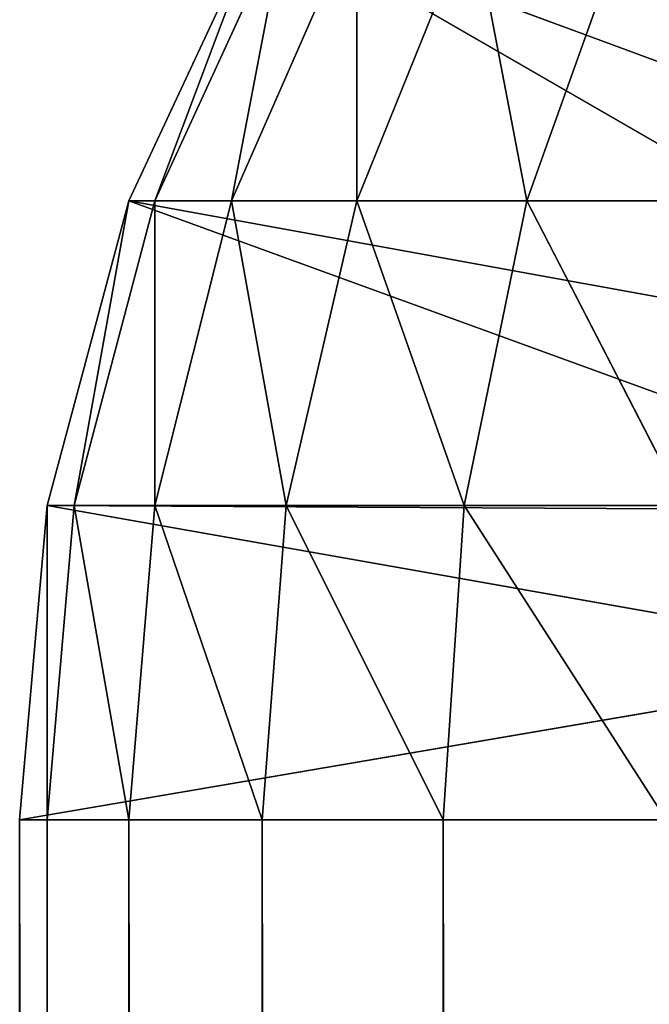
# Model space of a CAD drawing. Extents: x 0.1 to 17.7, y 0.1 to 17.7.
# Tile 278 of 656: x 0.0968 to 0.1663, y 17.4617 to 17.5706. Entities that reach past the tile are written whole.
import ezdxf

# ---------------------------------------------------------------- set-up
doc = ezdxf.new("R2010")
doc.units = 0
doc.header["$LTSCALE"] = 2.54
doc.layers.get('0').update_dxf_attribs({"color": 13, "linetype": 'CONTINUOUS'})

# ---------------------------------------------------------------- blocks, each defined once
blk = doc.blocks.new('KOSZ_NA__MIECI_Z_POKRYWK__')
at = {"color": 0}
for p, q in [((0.10883, 17.55053, 30.4), (0.12356, 17.58213, 30.4)), ((0.10883, 17.55053, 30.4), (0.12356, 17.58213, 30.4)), ((0.10883, 17.55053, 30.4), (0.12356, 17.58213, 31.4)), ((0.10883, 17.55053, 30.4), (0.12356, 17.58213, 31.4)), ((0.10883, 17.55053, 31.4), (0.12356, 17.58213, 31.4)), ((0.10883, 17.55053, 31.4), (0.12356, 17.58213, 31.4)), ((0.12619, 17.58213, 31.43008), (0.11168, 17.55053, 31.43264)), ((0.12619, 17.58213, 31.43008), (0.11168, 17.55053, 31.43264)), ((0.12356, 17.58213, 31.4), (0.11168, 17.55053, 31.43264)), ((0.12356, 17.58213, 31.4), (0.11168, 17.55053, 31.43264)), ((0.13401, 17.58213, 31.45924), (0.12016, 17.55053, 31.46428)), ((0.13401, 17.58213, 31.45924), (0.12016, 17.55053, 31.46428)), ((0.12619, 17.58213, 31.43008), (0.12016, 17.55053, 31.46428)), ((0.12619, 17.58213, 31.43008), (0.12016, 17.55053, 31.46428)), ((0.12356, 17.58213, 30.4), (0.21016, 17.53213, 30.4)), ((0.12356, 17.58213, 30.4), (0.21016, 17.53213, 30.4)), ((0.12356, 17.58213, 30.4), (0.22016, 17.54641, 30.4)), ((0.12356, 17.58213, 30.4), (0.22016, 17.54641, 30.4)), ((0.14676, 17.58213, 31.4866), (0.13401, 17.55053, 31.49397)), ((0.14676, 17.58213, 31.4866), (0.13401, 17.55053, 31.49397)), ((0.13401, 17.58213, 31.45924), (0.13401, 17.55053, 31.49397)), ((0.13401, 17.58213, 31.45924), (0.13401, 17.55053, 31.49397)), ((0.14676, 17.58213, 31.4866), (0.1528, 17.55053, 31.5208)), ((0.14676, 17.58213, 31.4866), (0.1528, 17.55053, 31.5208)), ((0.16408, 17.58213, 31.51133), (0.1528, 17.55053, 31.5208)), ((0.16408, 17.58213, 31.51133), (0.1528, 17.55053, 31.5208)), ((0.0998, 17.51686, 30.4), (0.10883, 17.55053, 30.4)), ((0.0998, 17.51686, 30.4), (0.10883, 17.55053, 30.4)), ((0.0998, 17.51686, 30.4), (0.10883, 17.55053, 31.4)), ((0.0998, 17.51686, 30.4), (0.10883, 17.55053, 31.4)), ((0.0998, 17.51686, 31.4), (0.10883, 17.55053, 31.4)), ((0.0998, 17.51686, 31.4), (0.10883, 17.55053, 31.4)), ((0.11168, 17.55053, 31.43264), (0.1028, 17.51686, 31.4342)), ((0.11168, 17.55053, 31.43264), (0.1028, 17.51686, 31.4342)), ((0.10883, 17.55053, 31.4), (0.1028, 17.51686, 31.4342)), ((0.10883, 17.55053, 31.4), (0.1028, 17.51686, 31.4342)), ((0.10883, 17.55053, 30.4), (0.2028, 17.51633, 30.4)), ((0.10883, 17.55053, 30.4), (0.2028, 17.51633, 30.4)), ((0.10883, 17.55053, 30.4), (0.21016, 17.53213, 30.4)), ((0.10883, 17.55053, 30.4), (0.21016, 17.53213, 30.4)), ((0.10883, 17.55053, 30.4), (0.10883, 17.55053, 31.4)), ((0.10883, 17.55053, 30.4), (0.10883, 17.55053, 31.4)), ((0.10883, 17.55053, 31.4), (0.11168, 17.55053, 31.43264)), ((0.10883, 17.55053, 31.4), (0.11168, 17.55053, 31.43264)), ((0.11168, 17.55053, 31.43264), (0.12016, 17.55053, 31.46428)), ((0.12016, 17.55053, 31.46428), (0.11168, 17.51686, 31.46736)), ((0.12016, 17.55053, 31.46428), (0.11168, 17.51686, 31.46736)), ((0.11168, 17.55053, 31.43264), (0.12016, 17.55053, 31.46428)), ((0.11168, 17.55053, 31.43264), (0.11168, 17.51686, 31.46736)), ((0.11168, 17.55053, 31.43264), (0.11168, 17.51686, 31.46736)), ((0.12016, 17.55053, 31.46428), (0.13401, 17.55053, 31.49397)), ((0.12016, 17.55053, 31.46428), (0.13401, 17.55053, 31.49397)), ((0.12016, 17.55053, 31.46428), (0.12619, 17.51686, 31.49848)), ((0.12016, 17.55053, 31.46428), (0.12619, 17.51686, 31.49848)), ((0.13401, 17.55053, 31.49397), (0.12619, 17.51686, 31.49848)), ((0.13401, 17.55053, 31.49397), (0.12619, 17.51686, 31.49848)), ((0.13401, 17.55053, 31.49397), (0.1528, 17.55053, 31.5208)), ((0.13401, 17.55053, 31.49397), (0.1528, 17.55053, 31.5208)), ((0.13401, 17.55053, 31.49397), (0.14588, 17.51686, 31.52661)), ((0.13401, 17.55053, 31.49397), (0.14588, 17.51686, 31.52661)), ((0.1528, 17.55053, 31.5208), (0.14588, 17.51686, 31.52661)), ((0.1528, 17.55053, 31.5208), (0.14588, 17.51686, 31.52661)), ((0.1528, 17.55053, 31.5208), (0.17596, 17.55053, 31.54397)), ((0.1528, 17.55053, 31.5208), (0.17596, 17.55053, 31.54397)), ((0.1528, 17.55053, 31.5208), (0.17016, 17.51686, 31.55088)), ((0.1528, 17.55053, 31.5208), (0.17016, 17.51686, 31.55088)), ((0.09676, 17.48213, 30.4), (0.0998, 17.51686, 30.4)), ((0.09676, 17.48213, 30.4), (0.0998, 17.51686, 30.4)), ((0.09676, 17.48213, 30.4), (0.0998, 17.51686, 31.4)), ((0.09676, 17.48213, 30.4), (0.0998, 17.51686, 31.4)), ((0.09676, 17.48213, 31.4), (0.0998, 17.51686, 31.4)), ((0.09676, 17.48213, 31.4), (0.0998, 17.51686, 31.4)), ((0.0998, 17.51686, 30.4), (0.19828, 17.49949, 30.4)), ((0.0998, 17.51686, 30.4), (0.19828, 17.49949, 30.4)), ((0.0998, 17.51686, 30.4), (0.2028, 17.51633, 30.4)), ((0.0998, 17.51686, 30.4), (0.2028, 17.51633, 30.4)), ((0.0998, 17.51686, 30.4), (0.0998, 17.51686, 31.4)), ((0.0998, 17.51686, 30.4), (0.0998, 17.51686, 31.4)), ((0.0998, 17.51686, 31.4), (0.1028, 17.51686, 31.4342)), ((0.1028, 17.51686, 31.4342), (0.0998, 17.48213, 31.43473)), ((0.1028, 17.51686, 31.4342), (0.0998, 17.48213, 31.43473)), ((0.0998, 17.51686, 31.4), (0.1028, 17.51686, 31.4342)), ((0.0998, 17.51686, 31.4), (0.0998, 17.48213, 31.43473)), ((0.0998, 17.51686, 31.4), (0.0998, 17.48213, 31.43473)), ((0.1028, 17.51686, 31.4342), (0.11168, 17.51686, 31.46736)), ((0.1028, 17.51686, 31.4342), (0.11168, 17.51686, 31.46736)), ((0.1028, 17.51686, 31.4342), (0.10883, 17.48213, 31.46841)), ((0.1028, 17.51686, 31.4342), (0.10883, 17.48213, 31.46841)), ((0.11168, 17.51686, 31.46736), (0.10883, 17.48213, 31.46841)), ((0.11168, 17.51686, 31.46736), (0.10883, 17.48213, 31.46841)), ((0.11168, 17.51686, 31.46736), (0.12619, 17.51686, 31.49848)), ((0.11168, 17.51686, 31.46736), (0.12619, 17.51686, 31.49848)), ((0.11168, 17.51686, 31.46736), (0.12356, 17.48213, 31.5)), ((0.11168, 17.51686, 31.46736), (0.12356, 17.48213, 31.5)), ((0.12619, 17.51686, 31.49848), (0.12356, 17.48213, 31.5)), ((0.12619, 17.51686, 31.49848), (0.12356, 17.48213, 31.5)), ((0.12619, 17.51686, 31.49848), (0.14588, 17.51686, 31.52661)), ((0.12619, 17.51686, 31.49848), (0.14588, 17.51686, 31.52661)), ((0.12619, 17.51686, 31.49848), (0.14356, 17.48213, 31.52856)), ((0.12619, 17.51686, 31.49848), (0.14356, 17.48213, 31.52856)), ((0.14588, 17.51686, 31.52661), (0.14356, 17.48213, 31.52856)), ((0.14588, 17.51686, 31.52661), (0.14356, 17.48213, 31.52856)), ((0.14588, 17.51686, 31.52661), (0.17016, 17.51686, 31.55088)), ((0.14588, 17.51686, 31.52661), (0.17016, 17.51686, 31.55088)), ((0.14588, 17.51686, 31.52661), (0.16821, 17.48213, 31.55321)), ((0.14588, 17.51686, 31.52661), (0.16821, 17.48213, 31.55321)), ((0.09676, 17.48213, 30.4), (0.19828, 17.49949, 30.4)), ((0.09676, 17.48213, 30.4), (0.19828, 17.49949, 30.4)), ((0.09676, 17.48213, 30.4), (0.09676, 0.28213, 30.4)), ((0.09676, 0.28213, 30.4), (0.09676, 17.48213, 31.4)), ((0.09676, 17.48213, 31.4), (0.09676, 17.48213, 30.4)), ((0.09676, 0.28213, 30.4), (0.09676, 17.48213, 31.4)), ((0.09676, 0.28213, 31.4), (0.09676, 17.48213, 31.4)), ((0.09676, 17.48213, 30.4), (0.09676, 0.28213, 30.4)), ((0.09676, 17.48213, 30.4), (0.19677, 17.48213, 30.4)), ((0.09676, 17.48213, 30.4), (0.19677, 17.48213, 30.4)), ((0.09676, 17.48213, 31.4), (0.09676, 17.48213, 30.4)), ((0.09676, 17.48213, 31.4), (0.0998, 17.48213, 31.43473)), ((0.09676, 17.48213, 31.4), (0.0998, 17.48213, 31.43473)), ((0.09676, 17.48213, 31.4), (0.0998, 0.28213, 31.43473)), ((0.09676, 17.48213, 31.4), (0.0998, 0.28213, 31.43473)), ((0.09676, 0.28213, 31.4), (0.09676, 17.48213, 31.4)), ((0.0998, 17.48213, 31.43473), (0.10883, 17.48213, 31.46841)), ((0.0998, 17.48213, 31.43473), (0.10883, 17.48213, 31.46841)), ((0.0998, 17.48213, 31.43473), (0.10883, 0.28213, 31.46841)), ((0.0998, 17.48213, 31.43473), (0.10883, 0.28213, 31.46841)), ((0.0998, 17.48213, 31.43473), (0.0998, 0.28213, 31.43473)), ((0.0998, 17.48213, 31.43473), (0.0998, 0.28213, 31.43473)), ((0.10883, 17.48213, 31.46841), (0.12356, 17.48213, 31.5)), ((0.10883, 17.48213, 31.46841), (0.12356, 17.48213, 31.5)), ((0.10883, 17.48213, 31.46841), (0.12356, 0.28213, 31.5)), ((0.10883, 17.48213, 31.46841), (0.12356, 0.28213, 31.5)), ((0.10883, 17.48213, 31.46841), (0.10883, 0.28213, 31.46841)), ((0.10883, 17.48213, 31.46841), (0.10883, 0.28213, 31.46841)), ((0.12356, 17.48213, 31.5), (0.14356, 17.48213, 31.52856)), ((0.12356, 17.48213, 31.5), (0.14356, 17.48213, 31.52856)), ((0.12356, 17.48213, 31.5), (0.14356, 0.28213, 31.52856)), ((0.12356, 17.48213, 31.5), (0.14356, 0.28213, 31.52856)), ((0.12356, 17.48213, 31.5), (0.12356, 0.28213, 31.5)), ((0.12356, 17.48213, 31.5), (0.12356, 0.28213, 31.5)), ((0.14356, 17.48213, 31.52856), (0.16821, 17.48213, 31.55321)), ((0.14356, 17.48213, 31.52856), (0.16821, 17.48213, 31.55321)), ((0.14356, 17.48213, 31.52856), (0.16821, 0.28213, 31.55321)), ((0.14356, 17.48213, 31.52856), (0.16821, 0.28213, 31.55321)), ((0.14356, 17.48213, 31.52856), (0.14356, 0.28213, 31.52856)), ((0.14356, 17.48213, 31.52856), (0.14356, 0.28213, 31.52856))]:
    blk.add_line(p, q, dxfattribs=at)
mesh = blk.add_polyface(dxfattribs=at)
corners = [(0.23249, 17.55873, 30.4), (0.14356, 17.61069, 30.4), (0.16821, 17.63534, 30.4)]
mesh.append_faces([[corners[k] for k in face] for face in [(0, 1, 2)]], dxfattribs={"color": 0})
mesh = blk.add_polyface(dxfattribs=at)
corners = [(0.22016, 17.54641, 30.4), (0.12356, 17.58213, 30.4), (0.14356, 17.61069, 30.4)]
mesh.append_faces([[corners[k] for k in face] for face in [(0, 1, 2)]], dxfattribs={"color": 0})
mesh = blk.add_polyface(dxfattribs=at)
corners = [(0.23249, 17.55873, 30.4), (0.22016, 17.54641, 30.4), (0.14356, 17.61069, 30.4)]
mesh.append_faces([[corners[k] for k in face] for face in [(0, 1, 2)]], dxfattribs={"color": 0})
mesh = blk.add_polyface(dxfattribs=at)
corners = [(0.21016, 17.53213, 30.4), (0.10883, 17.55053, 30.4), (0.12356, 17.58213, 30.4)]
mesh.append_faces([[corners[k] for k in face] for face in [(0, 1, 2)]], dxfattribs={"color": 0})
mesh = blk.add_polyface(dxfattribs=at)
corners = [(0.12356, 17.58213, 30.4), (0.10883, 17.55053, 30.4), (0.12356, 17.58213, 31.4)]
mesh.append_faces([[corners[k] for k in face] for face in [(0, 1, 2)]], dxfattribs={"color": 0})
mesh = blk.add_polyface(dxfattribs=at)
corners = [(0.12356, 17.58213, 31.4), (0.10883, 17.55053, 30.4), (0.10883, 17.55053, 31.4)]
mesh.append_faces([[corners[k] for k in face] for face in [(0, 1, 2)]], dxfattribs={"color": 0})
mesh = blk.add_polyface(dxfattribs=at)
corners = [(0.12356, 17.58213, 31.4), (0.10883, 17.55053, 31.4), (0.11168, 17.55053, 31.43264)]
mesh.append_faces([[corners[k] for k in face] for face in [(0, 1, 2)]], dxfattribs={"color": 0})
mesh = blk.add_polyface(dxfattribs=at)
corners = [(0.12619, 17.58213, 31.43008), (0.11168, 17.55053, 31.43264), (0.12016, 17.55053, 31.46428)]
mesh.append_faces([[corners[k] for k in face] for face in [(0, 1, 2)]], dxfattribs={"color": 0})
mesh = blk.add_polyface(dxfattribs=at)
corners = [(0.12356, 17.58213, 31.4), (0.11168, 17.55053, 31.43264), (0.12619, 17.58213, 31.43008)]
mesh.append_faces([[corners[k] for k in face] for face in [(0, 1, 2)]], dxfattribs={"color": 0})
mesh = blk.add_polyface(dxfattribs=at)
corners = [(0.13401, 17.58213, 31.45924), (0.12016, 17.55053, 31.46428), (0.13401, 17.55053, 31.49397)]
mesh.append_faces([[corners[k] for k in face] for face in [(0, 1, 2)]], dxfattribs={"color": 0})
mesh = blk.add_polyface(dxfattribs=at)
corners = [(0.12619, 17.58213, 31.43008), (0.12016, 17.55053, 31.46428), (0.13401, 17.58213, 31.45924)]
mesh.append_faces([[corners[k] for k in face] for face in [(0, 1, 2)]], dxfattribs={"color": 0})
mesh = blk.add_polyface(dxfattribs=at)
corners = [(0.22016, 17.54641, 30.4), (0.21016, 17.53213, 30.4), (0.12356, 17.58213, 30.4)]
mesh.append_faces([[corners[k] for k in face] for face in [(0, 1, 2)]], dxfattribs={"color": 0})
mesh = blk.add_polyface(dxfattribs=at)
corners = [(0.14676, 17.58213, 31.4866), (0.13401, 17.55053, 31.49397), (0.1528, 17.55053, 31.5208)]
mesh.append_faces([[corners[k] for k in face] for face in [(0, 1, 2)]], dxfattribs={"color": 0})
mesh = blk.add_polyface(dxfattribs=at)
corners = [(0.13401, 17.58213, 31.45924), (0.13401, 17.55053, 31.49397), (0.14676, 17.58213, 31.4866)]
mesh.append_faces([[corners[k] for k in face] for face in [(0, 1, 2)]], dxfattribs={"color": 0})
mesh = blk.add_polyface(dxfattribs=at)
corners = [(0.14676, 17.58213, 31.4866), (0.1528, 17.55053, 31.5208), (0.16408, 17.58213, 31.51133)]
mesh.append_faces([[corners[k] for k in face] for face in [(0, 1, 2)]], dxfattribs={"color": 0})
mesh = blk.add_polyface(dxfattribs=at)
corners = [(0.16408, 17.58213, 31.51133), (0.1528, 17.55053, 31.5208), (0.17596, 17.55053, 31.54397)]
mesh.append_faces([[corners[k] for k in face] for face in [(0, 1, 2)]], dxfattribs={"color": 0})
mesh = blk.add_polyface(dxfattribs=at)
corners = [(0.16408, 17.58213, 31.51133), (0.17596, 17.55053, 31.54397), (0.18543, 17.58213, 31.53268)]
mesh.append_faces([[corners[k] for k in face] for face in [(0, 1, 2)]], dxfattribs={"color": 0})
mesh = blk.add_polyface(dxfattribs=at)
corners = [(0.2028, 17.51633, 30.4), (0.0998, 17.51686, 30.4), (0.10883, 17.55053, 30.4)]
mesh.append_faces([[corners[k] for k in face] for face in [(0, 1, 2)]], dxfattribs={"color": 0})
mesh = blk.add_polyface(dxfattribs=at)
corners = [(0.10883, 17.55053, 30.4), (0.0998, 17.51686, 30.4), (0.10883, 17.55053, 31.4)]
mesh.append_faces([[corners[k] for k in face] for face in [(0, 1, 2)]], dxfattribs={"color": 0})
mesh = blk.add_polyface(dxfattribs=at)
corners = [(0.10883, 17.55053, 31.4), (0.0998, 17.51686, 30.4), (0.0998, 17.51686, 31.4)]
mesh.append_faces([[corners[k] for k in face] for face in [(0, 1, 2)]], dxfattribs={"color": 0})
mesh = blk.add_polyface(dxfattribs=at)
corners = [(0.10883, 17.55053, 31.4), (0.0998, 17.51686, 31.4), (0.1028, 17.51686, 31.4342)]
mesh.append_faces([[corners[k] for k in face] for face in [(0, 1, 2)]], dxfattribs={"color": 0})
mesh = blk.add_polyface(dxfattribs=at)
corners = [(0.11168, 17.55053, 31.43264), (0.1028, 17.51686, 31.4342), (0.11168, 17.51686, 31.46736)]
mesh.append_faces([[corners[k] for k in face] for face in [(0, 1, 2)]], dxfattribs={"color": 0})
mesh = blk.add_polyface(dxfattribs=at)
corners = [(0.10883, 17.55053, 31.4), (0.1028, 17.51686, 31.4342), (0.11168, 17.55053, 31.43264)]
mesh.append_faces([[corners[k] for k in face] for face in [(0, 1, 2)]], dxfattribs={"color": 0})
mesh = blk.add_polyface(dxfattribs=at)
corners = [(0.21016, 17.53213, 30.4), (0.2028, 17.51633, 30.4), (0.10883, 17.55053, 30.4)]
mesh.append_faces([[corners[k] for k in face] for face in [(0, 1, 2)]], dxfattribs={"color": 0})
mesh = blk.add_polyface(dxfattribs=at)
corners = [(0.12016, 17.55053, 31.46428), (0.11168, 17.51686, 31.46736), (0.12619, 17.51686, 31.49848)]
mesh.append_faces([[corners[k] for k in face] for face in [(0, 1, 2)]], dxfattribs={"color": 0})
mesh = blk.add_polyface(dxfattribs=at)
corners = [(0.11168, 17.55053, 31.43264), (0.11168, 17.51686, 31.46736), (0.12016, 17.55053, 31.46428)]
mesh.append_faces([[corners[k] for k in face] for face in [(0, 1, 2)]], dxfattribs={"color": 0})
mesh = blk.add_polyface(dxfattribs=at)
corners = [(0.12016, 17.55053, 31.46428), (0.12619, 17.51686, 31.49848), (0.13401, 17.55053, 31.49397)]
mesh.append_faces([[corners[k] for k in face] for face in [(0, 1, 2)]], dxfattribs={"color": 0})
mesh = blk.add_polyface(dxfattribs=at)
corners = [(0.13401, 17.55053, 31.49397), (0.12619, 17.51686, 31.49848), (0.14588, 17.51686, 31.52661)]
mesh.append_faces([[corners[k] for k in face] for face in [(0, 1, 2)]], dxfattribs={"color": 0})
mesh = blk.add_polyface(dxfattribs=at)
corners = [(0.13401, 17.55053, 31.49397), (0.14588, 17.51686, 31.52661), (0.1528, 17.55053, 31.5208)]
mesh.append_faces([[corners[k] for k in face] for face in [(0, 1, 2)]], dxfattribs={"color": 0})
mesh = blk.add_polyface(dxfattribs=at)
corners = [(0.17016, 17.51686, 31.55088), (0.1528, 17.55053, 31.5208), (0.14588, 17.51686, 31.52661)]
mesh.append_faces([[corners[k] for k in face] for face in [(0, 1, 2)]], dxfattribs={"color": 0})
mesh = blk.add_polyface(dxfattribs=at)
corners = [(0.1528, 17.55053, 31.5208), (0.17016, 17.51686, 31.55088), (0.17596, 17.55053, 31.54397)]
mesh.append_faces([[corners[k] for k in face] for face in [(0, 1, 2)]], dxfattribs={"color": 0})
mesh = blk.add_polyface(dxfattribs=at)
corners = [(0.19828, 17.49949, 30.4), (0.09676, 17.48213, 30.4), (0.0998, 17.51686, 30.4)]
mesh.append_faces([[corners[k] for k in face] for face in [(0, 1, 2)]], dxfattribs={"color": 0})
mesh = blk.add_polyface(dxfattribs=at)
corners = [(0.0998, 17.51686, 30.4), (0.09676, 17.48213, 30.4), (0.0998, 17.51686, 31.4)]
mesh.append_faces([[corners[k] for k in face] for face in [(0, 1, 2)]], dxfattribs={"color": 0})
mesh = blk.add_polyface(dxfattribs=at)
corners = [(0.0998, 17.51686, 31.4), (0.09676, 17.48213, 30.4), (0.09676, 17.48213, 31.4)]
mesh.append_faces([[corners[k] for k in face] for face in [(0, 1, 2)]], dxfattribs={"color": 0})
mesh = blk.add_polyface(dxfattribs=at)
corners = [(0.0998, 17.51686, 31.4), (0.09676, 17.48213, 31.4), (0.0998, 17.48213, 31.43473)]
mesh.append_faces([[corners[k] for k in face] for face in [(0, 1, 2)]], dxfattribs={"color": 0})
mesh = blk.add_polyface(dxfattribs=at)
corners = [(0.2028, 17.51633, 30.4), (0.19828, 17.49949, 30.4), (0.0998, 17.51686, 30.4)]
mesh.append_faces([[corners[k] for k in face] for face in [(0, 1, 2)]], dxfattribs={"color": 0})
mesh = blk.add_polyface(dxfattribs=at)
corners = [(0.1028, 17.51686, 31.4342), (0.0998, 17.48213, 31.43473), (0.10883, 17.48213, 31.46841)]
mesh.append_faces([[corners[k] for k in face] for face in [(0, 1, 2)]], dxfattribs={"color": 0})
mesh = blk.add_polyface(dxfattribs=at)
corners = [(0.0998, 17.51686, 31.4), (0.0998, 17.48213, 31.43473), (0.1028, 17.51686, 31.4342)]
mesh.append_faces([[corners[k] for k in face] for face in [(0, 1, 2)]], dxfattribs={"color": 0})
mesh = blk.add_polyface(dxfattribs=at)
corners = [(0.1028, 17.51686, 31.4342), (0.10883, 17.48213, 31.46841), (0.11168, 17.51686, 31.46736)]
mesh.append_faces([[corners[k] for k in face] for face in [(0, 1, 2)]], dxfattribs={"color": 0})
mesh = blk.add_polyface(dxfattribs=at)
corners = [(0.11168, 17.51686, 31.46736), (0.10883, 17.48213, 31.46841), (0.12356, 17.48213, 31.5)]
mesh.append_faces([[corners[k] for k in face] for face in [(0, 1, 2)]], dxfattribs={"color": 0})
mesh = blk.add_polyface(dxfattribs=at)
corners = [(0.11168, 17.51686, 31.46736), (0.12356, 17.48213, 31.5), (0.12619, 17.51686, 31.49848)]
mesh.append_faces([[corners[k] for k in face] for face in [(0, 1, 2)]], dxfattribs={"color": 0})
mesh = blk.add_polyface(dxfattribs=at)
corners = [(0.12619, 17.51686, 31.49848), (0.12356, 17.48213, 31.5), (0.14356, 17.48213, 31.52856)]
mesh.append_faces([[corners[k] for k in face] for face in [(0, 1, 2)]], dxfattribs={"color": 0})
mesh = blk.add_polyface(dxfattribs=at)
corners = [(0.12619, 17.51686, 31.49848), (0.14356, 17.48213, 31.52856), (0.14588, 17.51686, 31.52661)]
mesh.append_faces([[corners[k] for k in face] for face in [(0, 1, 2)]], dxfattribs={"color": 0})
mesh = blk.add_polyface(dxfattribs=at)
corners = [(0.16821, 17.48213, 31.55321), (0.14588, 17.51686, 31.52661), (0.14356, 17.48213, 31.52856)]
mesh.append_faces([[corners[k] for k in face] for face in [(0, 1, 2)]], dxfattribs={"color": 0})
mesh = blk.add_polyface(dxfattribs=at)
corners = [(0.17016, 17.51686, 31.55088), (0.14588, 17.51686, 31.52661), (0.16821, 17.48213, 31.55321)]
mesh.append_faces([[corners[k] for k in face] for face in [(0, 1, 2)]], dxfattribs={"color": 0})
mesh = blk.add_polyface(dxfattribs=at)
corners = [(0.19828, 17.49949, 30.4), (0.19677, 17.48213, 30.4), (0.09676, 17.48213, 30.4)]
mesh.append_faces([[corners[k] for k in face] for face in [(0, 1, 2)]], dxfattribs={"color": 0})
mesh = blk.add_polyface(dxfattribs=at)
corners = [(0.09676, 17.48213, 30.4), (0.09676, 0.28213, 30.4), (0.09676, 17.48213, 31.4)]
mesh.append_faces([[corners[k] for k in face] for face in [(0, 1, 2)]], dxfattribs={"color": 0})
mesh = blk.add_polyface(dxfattribs=at)
corners = [(0.09676, 17.48213, 31.4), (0.09676, 0.28213, 30.4), (0.09676, 0.28213, 31.4)]
mesh.append_faces([[corners[k] for k in face] for face in [(0, 1, 2)]], dxfattribs={"color": 0})
mesh = blk.add_polyface(dxfattribs=at)
corners = [(0.19677, 0.28213, 30.4), (0.09676, 0.28213, 30.4), (0.19677, 17.48213, 30.4)]
mesh.append_faces([[corners[k] for k in face] for face in [(0, 1, 2)]], dxfattribs={"color": 0})
mesh = blk.add_polyface(dxfattribs=at)
corners = [(0.19677, 17.48213, 30.4), (0.09676, 0.28213, 30.4), (0.09676, 17.48213, 30.4)]
mesh.append_faces([[corners[k] for k in face] for face in [(0, 1, 2)]], dxfattribs={"color": 0})
mesh = blk.add_polyface(dxfattribs=at)
corners = [(0.09676, 17.48213, 31.4), (0.0998, 0.28213, 31.43473), (0.0998, 17.48213, 31.43473)]
mesh.append_faces([[corners[k] for k in face] for face in [(0, 1, 2)]], dxfattribs={"color": 0})
mesh = blk.add_polyface(dxfattribs=at)
corners = [(0.09676, 17.48213, 31.4), (0.09676, 0.28213, 31.4), (0.0998, 0.28213, 31.43473)]
mesh.append_faces([[corners[k] for k in face] for face in [(0, 1, 2)]], dxfattribs={"color": 0})
mesh = blk.add_polyface(dxfattribs=at)
corners = [(0.0998, 17.48213, 31.43473), (0.10883, 0.28213, 31.46841), (0.10883, 17.48213, 31.46841)]
mesh.append_faces([[corners[k] for k in face] for face in [(0, 1, 2)]], dxfattribs={"color": 0})
mesh = blk.add_polyface(dxfattribs=at)
corners = [(0.0998, 17.48213, 31.43473), (0.0998, 0.28213, 31.43473), (0.10883, 0.28213, 31.46841)]
mesh.append_faces([[corners[k] for k in face] for face in [(0, 1, 2)]], dxfattribs={"color": 0})
mesh = blk.add_polyface(dxfattribs=at)
corners = [(0.10883, 17.48213, 31.46841), (0.12356, 0.28213, 31.5), (0.12356, 17.48213, 31.5)]
mesh.append_faces([[corners[k] for k in face] for face in [(0, 1, 2)]], dxfattribs={"color": 0})
mesh = blk.add_polyface(dxfattribs=at)
corners = [(0.10883, 17.48213, 31.46841), (0.10883, 0.28213, 31.46841), (0.12356, 0.28213, 31.5)]
mesh.append_faces([[corners[k] for k in face] for face in [(0, 1, 2)]], dxfattribs={"color": 0})
mesh = blk.add_polyface(dxfattribs=at)
corners = [(0.12356, 17.48213, 31.5), (0.14356, 0.28213, 31.52856), (0.14356, 17.48213, 31.52856)]
mesh.append_faces([[corners[k] for k in face] for face in [(0, 1, 2)]], dxfattribs={"color": 0})
mesh = blk.add_polyface(dxfattribs=at)
corners = [(0.12356, 17.48213, 31.5), (0.12356, 0.28213, 31.5), (0.14356, 0.28213, 31.52856)]
mesh.append_faces([[corners[k] for k in face] for face in [(0, 1, 2)]], dxfattribs={"color": 0})
mesh = blk.add_polyface(dxfattribs=at)
corners = [(0.16821, 17.48213, 31.55321), (0.14356, 17.48213, 31.52856), (0.16821, 0.28213, 31.55321)]
mesh.append_faces([[corners[k] for k in face] for face in [(0, 1, 2)]], dxfattribs={"color": 0})
mesh = blk.add_polyface(dxfattribs=at)
corners = [(0.16821, 0.28213, 31.55321), (0.14356, 17.48213, 31.52856), (0.14356, 0.28213, 31.52856)]
mesh.append_faces([[corners[k] for k in face] for face in [(0, 1, 2)]], dxfattribs={"color": 0})

msp = doc.modelspace()

# ---------------------------------------------------------------- block references
at = {"color": 0}
msp.add_blockref('KOSZ_NA__MIECI_Z_POKRYWK__', (0, 0), dxfattribs=at)

doc.saveas('drawing.dxf')
